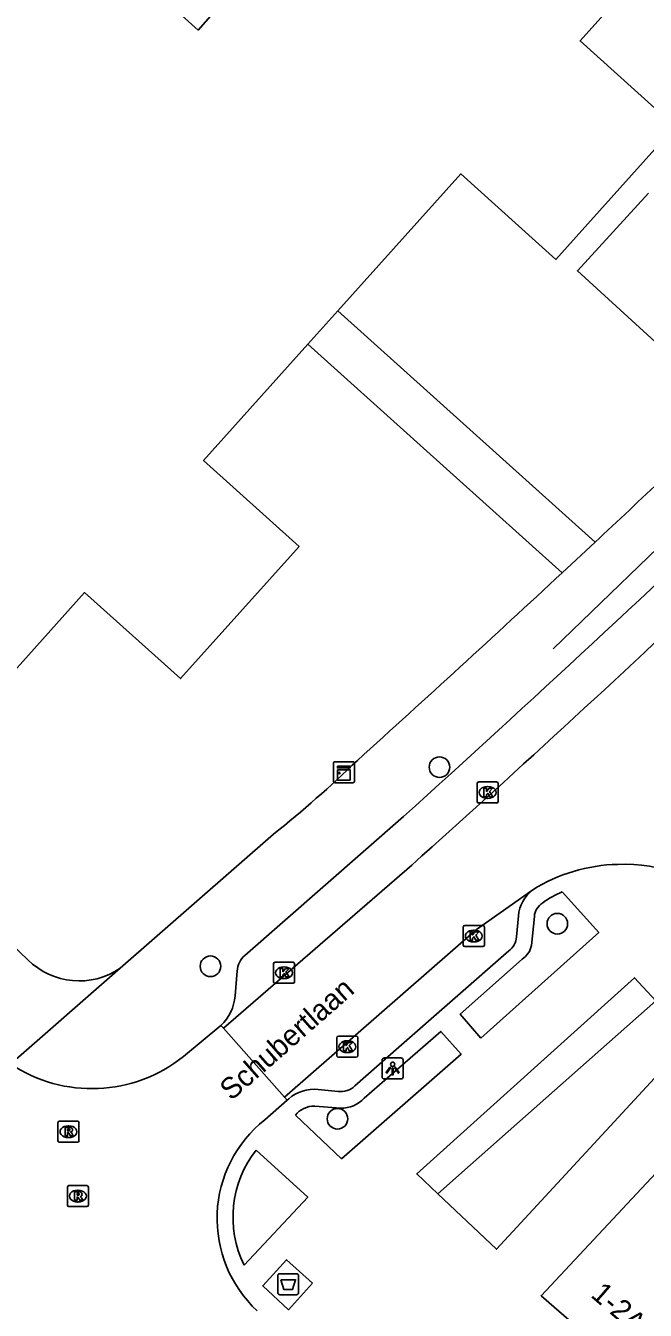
# Model space of a CAD drawing. Extents: x 159040 to 160094, y 381214 to 382518.
# Drawn here: x 159467.3 to 159496.8, y 381635.1 to 381696.1 of the extents above; entities that cross this region are included whole.
import ezdxf

# ---------------------------------------------------------------- set-up
doc = ezdxf.new("R2010")
doc.units = 0
for name, color, linetype in [('IMGEO_Afval_apart_plaats', 7, 'Continuous'), ('IMGEO_Boom', 7, 'Continuous'), ('IMGEO_Haag', 7, 'Continuous'), ('IMGEO_Hek', 7, 'Continuous'), ('IMGEO_Kast', 7, 'Continuous'), ('IMGEO_Kolk', 7, 'Continuous'), ('IMGEO_Lichtpunt', 7, 'Continuous'), ('IMGEO_Openbare_ruimte_label', 7, 'Continuous'), ('IMGEO_Pand', 7, 'Continuous'), ('IMGEO_Pand_nummerreeks', 7, 'Continuous'), ('IMGEO_Parkeervlak_open', 7, 'Continuous'), ('IMGEO_Rijbaan_lokaal_gesloten', 7, 'Continuous'), ('IMGEO_Rijbaan_lokaal_open', 7, 'Continuous'), ('IMGEO_Rioolput', 7, 'Continuous'), ('IMGEO_Voetpad_gesloten', 7, 'Continuous'), ('IMGEO_Voetpad_open', 7, 'Continuous')]:
    doc.layers.add(name, color=color, linetype=linetype)

msp = doc.modelspace()

# ---------------------------------------------------------------- linework, layer by layer
at = {"layer": 'IMGEO_Afval_apart_plaats'}
for p, q in [((159479.381, 381636.811), (159480.171, 381636.811)), ((159480.171, 381636.811), (159479.381, 381636.811)), ((159479.281, 381635.911), (159479.281, 381636.711)), ((159479.281, 381636.711), (159479.281, 381635.911)), ((159480.271, 381636.711), (159480.271, 381635.911)), ((159480.271, 381635.911), (159480.271, 381636.711)), ((159480.171, 381635.811), (159479.381, 381635.811)), ((159479.381, 381635.811), (159480.171, 381635.811))]:
    msp.add_line(p, q, dxfattribs=at)
msp.add_lwpolyline([(159479.424, 381636.525), (159480.128, 381636.525), (159479.979, 381636.055), (159479.573, 381636.055), (159479.424, 381636.525)], dxfattribs=at)
for centre, start, end in [((159479.381, 381636.711), 90, 180), ((159479.381, 381636.711), 90, 180), ((159480.171, 381636.711), 0, 90), ((159480.171, 381636.711), 360, 90), ((159479.381, 381635.911), 180, 270), ((159479.381, 381635.911), 180, 270), ((159480.171, 381635.911), 270, 0), ((159480.171, 381635.911), 270, 0)]:
    msp.add_arc(centre, 0.1, start, end, dxfattribs=at)
at = {"layer": 'IMGEO_Boom'}
for centre in [(159486.968, 381660.876), (159492.571, 381653.438), (159476.084, 381651.416), (159482.12, 381644.171)]:
    msp.add_circle(centre, 0.489, dxfattribs=at)
at = {"layer": 'IMGEO_Haag'}
msp.add_lwpolyline([(159486.888, 381640.605), (159488.441, 381641.979), (159497.258, 381649.78)], dxfattribs=at)
at = {"layer": 'IMGEO_Hek'}
msp.add_lwpolyline([(159499.165, 381673.052), (159492.379, 381666.503)], dxfattribs=at)
at = {"layer": 'IMGEO_Kast'}
for p, q in [((159481.926, 381660.211), (159481.926, 381661.052)), ((159481.926, 381661.052), (159481.926, 381660.211)), ((159482.001, 381661.136), (159482.842, 381661.136)), ((159482.842, 381661.136), (159482.001, 381661.136)), ((159482.926, 381661.061), (159482.926, 381660.22)), ((159482.926, 381660.22), (159482.926, 381661.061)), ((159482.851, 381660.136), (159482.01, 381660.136)), ((159482.01, 381660.136), (159482.851, 381660.136))]:
    msp.add_line(p, q, dxfattribs=at)
for points in [[(159482.121, 381660.926), (159482.721, 381660.926), (159482.721, 381660.841), (159482.121, 381660.841), (159482.121, 381660.926)], [(159482.121, 381660.751), (159482.721, 381660.751), (159482.721, 381660.262), (159482.121, 381660.262), (159482.121, 381660.751)]]:
    msp.add_lwpolyline(points, dxfattribs=at)
msp.add_circle((159482.205, 381660.6), 0.0377, dxfattribs=at)
for centre, start, end in [((159482.004, 381661.058), 92.4484, 184.28452), ((159482.004, 381661.058), 92.4484, 184.28452), ((159482.848, 381661.058), 2.4484, 94.28452), ((159482.848, 381661.058), 2.4484, 94.28452), ((159482.004, 381660.214), 182.4484, 274.28452), ((159482.004, 381660.214), 182.4484, 274.28452), ((159482.848, 381660.214), 272.4484, 4.28452), ((159482.848, 381660.214), 272.4484, 4.28452)]:
    msp.add_arc(centre, 0.0779, start, end, dxfattribs=at)
at = {"layer": 'IMGEO_Kolk'}
for p, q in [((159488.757, 381659.248), (159488.757, 381660.1)), ((159488.832, 381660.174), (159489.684, 381660.174)), ((159489.245, 381659.954), (159489.27, 381659.954)), ((159489.758, 381660.1), (159489.758, 381659.248)), ((159489.268, 381659.394), (159489.243, 381659.394)), ((159489.684, 381659.174), (159488.832, 381659.174)), ((159488.099, 381652.426), (159488.099, 381653.278)), ((159488.174, 381653.352), (159489.026, 381653.352)), ((159489.1, 381653.278), (159489.1, 381652.426)), ((159488.587, 381653.132), (159488.612, 381653.132)), ((159489.026, 381652.352), (159488.174, 381652.352)), ((159488.61, 381652.572), (159488.585, 381652.572)), ((159479.08, 381650.682), (159479.08, 381651.534)), ((159479.155, 381651.608), (159480.007, 381651.608)), ((159480.081, 381651.534), (159480.081, 381650.682)), ((159479.591, 381650.828), (159479.566, 381650.828)), ((159479.568, 381651.388), (159479.593, 381651.388)), ((159480.007, 381650.608), (159479.155, 381650.608)), ((159482.089, 381647.171), (159482.089, 381648.023)), ((159482.164, 381648.097), (159483.016, 381648.097)), ((159482.577, 381647.877), (159482.602, 381647.877)), ((159483.09, 381648.023), (159483.09, 381647.171)), ((159482.6, 381647.317), (159482.575, 381647.317)), ((159483.016, 381647.097), (159482.164, 381647.097))]:
    msp.add_line(p, q, dxfattribs=at)
for points in [[(159488.757, 381659.248), (159488.757, 381660.1)], [(159488.832, 381660.174), (159489.684, 381660.174)], [(159489.758, 381660.1), (159489.758, 381659.248)], [(159489.078, 381659.874), (159489.201, 381659.874), (159489.201, 381659.723), (159489.331, 381659.874), (159489.495, 381659.874), (159489.349, 381659.723), (159489.502, 381659.474), (159489.35, 381659.474), (159489.265, 381659.638), (159489.201, 381659.571), (159489.201, 381659.474), (159489.078, 381659.474), (159489.078, 381659.874)], [(159489.684, 381659.174), (159488.832, 381659.174)], [(159488.099, 381652.426), (159488.099, 381653.278)], [(159488.174, 381653.352), (159489.026, 381653.352)], [(159489.1, 381653.278), (159489.1, 381652.426)], [(159488.42, 381653.052), (159488.543, 381653.052), (159488.543, 381652.901), (159488.673, 381653.052), (159488.837, 381653.052), (159488.691, 381652.901), (159488.844, 381652.652), (159488.692, 381652.652), (159488.607, 381652.816), (159488.543, 381652.749), (159488.543, 381652.652), (159488.42, 381652.652), (159488.42, 381653.052)], [(159489.026, 381652.352), (159488.174, 381652.352)], [(159479.08, 381650.682), (159479.08, 381651.534)], [(159479.155, 381651.608), (159480.007, 381651.608)], [(159480.081, 381651.534), (159480.081, 381650.682)], [(159479.401, 381651.308), (159479.524, 381651.308), (159479.524, 381651.157), (159479.654, 381651.308), (159479.818, 381651.308), (159479.672, 381651.157), (159479.825, 381650.908), (159479.673, 381650.908), (159479.588, 381651.072), (159479.524, 381651.005), (159479.524, 381650.908), (159479.401, 381650.908), (159479.401, 381651.308)], [(159480.007, 381650.608), (159479.155, 381650.608)], [(159482.089, 381647.171), (159482.089, 381648.023)], [(159482.164, 381648.097), (159483.016, 381648.097)], [(159482.41, 381647.797), (159482.533, 381647.797), (159482.533, 381647.646), (159482.663, 381647.797), (159482.827, 381647.797), (159482.681, 381647.646), (159482.834, 381647.397), (159482.682, 381647.397), (159482.597, 381647.561), (159482.533, 381647.494), (159482.533, 381647.397), (159482.41, 381647.397), (159482.41, 381647.797)], [(159483.09, 381648.023), (159483.09, 381647.171)], [(159483.016, 381647.097), (159482.164, 381647.097)]]:
    msp.add_lwpolyline(points, dxfattribs=at)
for centre, start, end in [((159488.834, 381660.098), 91.55205, 178.44795), ((159488.834, 381660.098), 91.55205, 178.44795), ((159489.682, 381660.098), 1.55205, 88.44795), ((159489.682, 381660.098), 1.55205, 88.44795), ((159488.834, 381659.25), 181.55205, 268.44795), ((159488.834, 381659.25), 181.55205, 268.44795), ((159489.682, 381659.25), 271.55205, 358.44795), ((159489.682, 381659.25), 271.55205, 358.44795), ((159488.176, 381653.276), 91.55205, 178.44795), ((159488.176, 381653.276), 91.55205, 178.44795), ((159489.024, 381653.276), 1.55205, 88.44795), ((159489.024, 381653.276), 1.55205, 88.44795), ((159488.176, 381652.428), 181.55205, 268.44795), ((159488.176, 381652.428), 181.55205, 268.44795), ((159489.024, 381652.428), 271.55205, 358.44795), ((159489.024, 381652.428), 271.55205, 358.44795), ((159479.157, 381651.532), 91.55205, 178.44795), ((159479.157, 381651.532), 91.55205, 178.44795), ((159480.005, 381651.532), 1.55205, 88.44795), ((159480.005, 381651.532), 1.55205, 88.44795), ((159479.157, 381650.684), 181.55205, 268.44795), ((159479.157, 381650.684), 181.55205, 268.44795), ((159480.005, 381650.684), 271.55205, 358.44795), ((159480.005, 381650.684), 271.55205, 358.44795), ((159482.166, 381648.021), 91.55205, 178.44795), ((159482.166, 381648.021), 91.55205, 178.44795), ((159483.014, 381648.021), 1.55205, 88.44795), ((159483.014, 381648.021), 1.55205, 88.44795), ((159482.166, 381647.173), 181.55205, 268.44795), ((159482.166, 381647.173), 181.55205, 268.44795), ((159483.014, 381647.173), 271.55205, 358.44795), ((159483.014, 381647.173), 271.55205, 358.44795)]:
    msp.add_arc(centre, 0.0765, start, end, dxfattribs=at)
for centre, major_axis, ratio, start_param, end_param in [((159489.244, 381659.674), (-0.387, 0.002), 0.722429, 4.712389, 7.853982), ((159489.269, 381659.674), (-0.39, 0.002), 0.717154, 1.570796, 4.712389), ((159488.586, 381652.852), (-0.387, 0.002), 0.722429, 4.712389, 7.853982), ((159488.611, 381652.852), (-0.39, 0.002), 0.717154, 1.570796, 4.712389), ((159479.567, 381651.108), (-0.387, 0.002), 0.722429, 4.712389, 7.853982), ((159479.592, 381651.108), (-0.39, 0.002), 0.717154, 1.570796, 4.712389), ((159482.576, 381647.597), (-0.387, 0.002), 0.722429, 4.712389, 7.853982), ((159482.601, 381647.597), (-0.39, 0.002), 0.717154, 1.570796, 4.712389)]:
    msp.add_ellipse(centre, major_axis=major_axis, ratio=ratio, start_param=start_param, end_param=end_param, dxfattribs=at)
at = {"layer": 'IMGEO_Lichtpunt'}
for p, q in [((159484.241, 381646.964), (159484.241, 381646.157)), ((159484.241, 381646.964), (159484.241, 381646.157)), ((159485.143, 381647.059), (159484.335, 381647.059)), ((159485.143, 381647.059), (159484.335, 381647.059)), ((159485.237, 381646.157), (159485.237, 381646.964)), ((159485.237, 381646.157), (159485.237, 381646.964)), ((159484.335, 381646.063), (159485.143, 381646.063)), ((159484.335, 381646.063), (159485.143, 381646.063))]:
    msp.add_line(p, q, dxfattribs=at)
for points in [[(159484.615, 381646.628), (159484.654, 381646.6), (159484.466, 381646.338), (159484.428, 381646.365), (159484.615, 381646.628)], [(159484.717, 381646.58), (159484.764, 381646.58), (159484.764, 381646.258), (159484.717, 381646.258), (159484.717, 381646.58)], [(159484.827, 381646.6), (159484.865, 381646.627), (159485.052, 381646.365), (159485.013, 381646.337), (159484.827, 381646.6)]]:
    msp.add_lwpolyline(points, dxfattribs=at)
msp.add_circle((159484.74, 381646.762), 0.0994, dxfattribs=at)
for centre, start, end in [((159484.335, 381646.964), 90, 180), ((159484.335, 381646.964), 90, 180), ((159485.143, 381646.964), 0, 90), ((159485.143, 381646.964), 0, 90), ((159484.335, 381646.157), 180, 270), ((159484.335, 381646.157), 180, 270), ((159485.143, 381646.157), 270, 0), ((159485.143, 381646.157), 270, 360)]:
    msp.add_arc(centre, 0.0946, start, end, dxfattribs=at)
at = {"layer": 'IMGEO_Pand'}
for points in [[(159458.496, 381666.956), (159464.573, 381673.722), (159458.728, 381678.972), (159462.07, 381682.692), (159464.567, 381685.473), (159457.65, 381691.689), (159451.812, 381685.23), (159430.957, 381704.007), (159437.305, 381711.045), (159443.55, 381705.434), (159449.144, 381711.661), (159447.567, 381713.085), (159452.805, 381718.887), (159470.887, 381702.618), (159470.952, 381702.56), (159469.686, 381701.113), (159475.494, 381695.898), (159477.243, 381697.88), (159476.316, 381698.718), (159482.579, 381705.642), (159482.739, 381705.666), (159488.691, 381700.32), (159494.664, 381706.971)], [(159499.862, 381702.301), (159493.647, 381695.38), (159498.173, 381691.315), (159492.5, 381684.998), (159487.977, 381689.06), (159482.132, 381682.552)], [(159482.132, 381682.552), (159480.712, 381680.97)], [(159480.712, 381680.97), (159475.753, 381675.449), (159480.298, 381671.367), (159474.652, 381665.081), (159470.097, 381669.172), (159463.815, 381662.178)], [(159497.333, 381630.962), (159491.8, 381635.765), (159504.754, 381649.62), (159504.92, 381649.798)]]:
    msp.add_lwpolyline(points, dxfattribs=at)
at = {"layer": 'IMGEO_Parkeervlak_open'}
msp.add_lwpolyline([(159496.907, 381688.147), (159493.526, 381684.463), (159500.893, 381677.722)], dxfattribs=at)
at = {"layer": 'IMGEO_Rijbaan_lokaal_gesloten'}
for points in [[(159474.794, 381647.13), (159476.58, 381648.609)], [(159476.701, 381648.472), (159476.58, 381648.609)], [(159479.599, 381645.193), (159476.701, 381648.472)], [(159479.723, 381645.052), (159478.669, 381644.127)], [(159479.723, 381645.052), (159479.599, 381645.193)]]:
    msp.add_lwpolyline(points, dxfattribs=at)
for centre, radius, start, end in [((159470.446, 381652.553), 6.951, 236.25625, 308.72407), ((159482.386, 381639.43), 5.989, 128.35463, 227.05457)]:
    msp.add_arc(centre, radius, start, end, dxfattribs=at)
at = {"layer": 'IMGEO_Rijbaan_lokaal_open'}
for points in [[(159485.649, 381656.222), (159476.701, 381648.472)], [(159479.599, 381645.193), (159488.725, 381653.162), (159491.399, 381655.046)]]:
    msp.add_lwpolyline(points, dxfattribs=at)
for centre, radius, start, end in [((159009.278, 382188.816), 714.553, 311.810544, 313.482755), ((159495.616, 381648.328), 7.932, 91.24316, 122.11634), ((159495.768, 381648.94), 7.325, 45.66069, 92.53676)]:
    msp.add_arc(centre, radius, start, end, dxfattribs=at)
at = {"layer": 'IMGEO_Rioolput'}
for p, q in [((159468.834, 381643.131), (159468.834, 381643.983)), ((159468.909, 381644.057), (159469.761, 381644.057)), ((159469.322, 381643.837), (159469.347, 381643.837)), ((159469.835, 381643.983), (159469.835, 381643.131)), ((159469.761, 381643.057), (159468.909, 381643.057)), ((159469.345, 381643.277), (159469.32, 381643.277)), ((159469.283, 381640.071), (159469.283, 381640.923)), ((159469.358, 381640.997), (159470.21, 381640.997)), ((159469.771, 381640.777), (159469.796, 381640.777)), ((159470.284, 381640.923), (159470.284, 381640.071)), ((159470.21, 381639.997), (159469.358, 381639.997)), ((159469.794, 381640.217), (159469.769, 381640.217))]:
    msp.add_line(p, q, dxfattribs=at)
for points in [[(159468.834, 381643.131), (159468.834, 381643.983)], [(159468.909, 381644.057), (159469.761, 381644.057)], [(159469.423, 381643.755), (159469.171, 381643.757), (159469.171, 381643.357)], [(159469.171, 381643.357), (159469.295, 381643.357), (159469.295, 381643.519), (159469.306, 381643.519)], [(159469.349, 381643.676), (159469.295, 381643.676), (159469.295, 381643.595)], [(159469.295, 381643.595), (159469.347, 381643.595)], [(159469.353, 381643.49), (159469.424, 381643.357), (159469.564, 381643.357), (159469.499, 381643.483)], [(159469.835, 381643.983), (159469.835, 381643.131)], [(159469.761, 381643.057), (159468.909, 381643.057)], [(159469.283, 381640.071), (159469.283, 381640.923)], [(159469.358, 381640.997), (159470.21, 381640.997)], [(159469.872, 381640.695), (159469.62, 381640.697), (159469.62, 381640.297)], [(159469.62, 381640.297), (159469.744, 381640.297), (159469.744, 381640.459), (159469.755, 381640.459)], [(159469.798, 381640.616), (159469.744, 381640.616), (159469.744, 381640.535)], [(159469.744, 381640.535), (159469.796, 381640.535)], [(159469.802, 381640.43), (159469.873, 381640.297), (159470.013, 381640.297), (159469.948, 381640.423)], [(159470.284, 381640.923), (159470.284, 381640.071)], [(159470.21, 381639.997), (159469.358, 381639.997)]]:
    msp.add_lwpolyline(points, dxfattribs=at)
for centre, radius, start, end in [((159468.911, 381643.981), 0.0765, 91.55205, 178.44795), ((159468.911, 381643.981), 0.0765, 91.55205, 178.44795), ((159469.305, 381643.466), 0.0533, 26.02933, 88.69889), ((159469.331, 381643.784), 0.19, 274.7715, 282.96867), ((159469.355, 381643.58), 0.0964, 77.00612, 93.18647), ((159469.369, 381643.637), 0.0378, 276.66336, 79.67722), ((159469.422, 381643.645), 0.109, 350.36119, 89.41601), ((159469.42, 381643.645), 0.112, 277.58423, 350.98172), ((159469.404, 381643.43), 0.108, 29.51342, 73.79051), ((159469.759, 381643.981), 0.0765, 1.55205, 88.44795), ((159469.759, 381643.981), 0.0765, 1.55205, 88.44795), ((159468.911, 381643.133), 0.0765, 181.55205, 268.44795), ((159468.911, 381643.133), 0.0765, 181.55205, 268.44795), ((159469.759, 381643.133), 0.0765, 271.55205, 358.44795), ((159469.759, 381643.133), 0.0765, 271.55205, 358.44795), ((159469.36, 381640.921), 0.0765, 91.55205, 178.44795), ((159469.36, 381640.921), 0.0765, 91.55205, 178.44795), ((159469.754, 381640.406), 0.0533, 26.02933, 88.69889), ((159469.78, 381640.724), 0.19, 274.7715, 282.96867), ((159469.804, 381640.52), 0.0964, 77.00612, 93.18647), ((159469.818, 381640.577), 0.0378, 276.66336, 79.67722), ((159469.871, 381640.585), 0.109, 350.36119, 89.41601), ((159469.869, 381640.585), 0.112, 277.58423, 350.98172), ((159469.853, 381640.37), 0.108, 29.51342, 73.79051), ((159470.208, 381640.921), 0.0765, 1.55205, 88.44795), ((159470.208, 381640.921), 0.0765, 1.55205, 88.44795), ((159469.36, 381640.073), 0.0765, 181.55205, 268.44795), ((159469.36, 381640.073), 0.0765, 181.55205, 268.44795), ((159470.208, 381640.073), 0.0765, 271.55205, 358.44795), ((159470.208, 381640.073), 0.0765, 271.55205, 358.44795)]:
    msp.add_arc(centre, radius, start, end, dxfattribs=at)
for centre, major_axis, ratio, start_param, end_param in [((159469.321, 381643.557), (-0.387, 0.002), 0.722429, 4.712389, 7.853982), ((159469.346, 381643.557), (-0.39, 0.002), 0.717154, 1.570796, 4.712389), ((159469.77, 381640.497), (-0.387, 0.002), 0.722429, 4.712389, 7.853982), ((159469.795, 381640.497), (-0.39, 0.002), 0.717154, 1.570796, 4.712389)]:
    msp.add_ellipse(centre, major_axis=major_axis, ratio=ratio, start_param=start_param, end_param=end_param, dxfattribs=at)
at = {"layer": 'IMGEO_Voetpad_gesloten'}
msp.add_lwpolyline([(159480.929, 381636.356), (159479.79, 381635.097), (159478.567, 381636.233), (159479.701, 381637.476), (159480.929, 381636.356)], dxfattribs=at)
at = {"layer": 'IMGEO_Voetpad_open'}
for points in [[(159482.132, 381682.552), (159494.363, 381671.567)], [(159492.801, 381670.113), (159480.712, 381680.97)], [(159494.363, 381671.567), (159492.801, 381670.113)], [(159460.307, 381658.503), (159467.402, 381651.73)], [(159477.72, 381651.935), (159485.259, 381658.529)], [(159479.082, 381657.692), (159471.798, 381651.328)], [(159492.799, 381654.948), (159494.536, 381653.023), (159488.94, 381648.005)], [(159490.719, 381653.814), (159490.628, 381652.808)], [(159491.338, 381652.409), (159491.477, 381653.775)], [(159490.269, 381652.153), (159485.042, 381647.566), (159482.942, 381645.737)], [(159488.94, 381648.005), (159487.955, 381649.149), (159490.893, 381651.76)], [(159471.798, 381651.328), (159466.585, 381646.773)], [(159477.255, 381650.005), (159477.351, 381651.192)], [(159497.258, 381649.78), (159496.234, 381650.874), (159485.884, 381641.555), (159486.888, 381640.605)], [(159486.888, 381640.605), (159489.671, 381637.969), (159498.934, 381647.989), (159497.258, 381649.78)], [(159483.391, 381645.151), (159487.026, 381648.324), (159488.002, 381647.242), (159482.311, 381642.269)], [(159482.148, 381645.473), (159481.201, 381645.566)], [(159479.805, 381645.124), (159479.723, 381645.052)], [(159481.039, 381644.767), (159482.263, 381644.676)], [(159482.311, 381642.269), (159480.119, 381644.336)], [(159478.26, 381642.684), (159480.705, 381640.447), (159477.685, 381637.22)]]:
    msp.add_lwpolyline(points, dxfattribs=at)
for centre, radius, start, end in [((158865.437, 382344.39), 924.438, 312.104541, 313.614868), ((158891.613, 382317.399), 883.406, 313.023805, 313.313705), ((158855.499, 382356.176), 936.395, 312.082006, 312.889835), ((159444.474, 381701.046), 55.473, 308.59869, 314.08), ((159492.466, 381653.653), 1.755, 127.46335, 174.74382), ((159494.215, 381651.353), 3.863, 111.5033, 127.3179), ((159492.332, 381653.701), 0.858, 122.31882, 175.05731), ((159489.722, 381652.878), 0.908, 306.996, 355.55045), ((159490.431, 381652.554), 0.918, 300.18317, 350.94228), ((159469.841, 381654.166), 3.447, 224.9587, 304.59134), ((159478.422, 381651.123), 1.073, 130.85104, 176.32773), ((159475.085, 381650.193), 2.178, 313.34096, 355.04925), ((159481.027, 381643.689), 1.885, 84.7118, 130.42575), ((159482.282, 381646.397), 0.934, 261.77058, 315.0127), ((159480.989, 381643.676), 1.092, 87.37253, 142.8316), ((159482.307, 381646.148), 1.473, 268.28151, 317.39034), ((159482.309, 381639.496), 5.154, 141.78436, 206.2009)]:
    msp.add_arc(centre, radius, start, end, dxfattribs=at)

# ---------------------------------------------------------------- texts
at = {"layer": 'IMGEO_Openbare_ruimte_label'}
msp.add_text('Schubertlaan', height=1, rotation=41.30992, dxfattribs=at).set_placement((159477.073, 381644.997))
at = {"layer": 'IMGEO_Pand_nummerreeks'}
msp.add_text('1-2A', height=1, rotation=319.03925, dxfattribs=at).set_placement((159494.113, 381635.743))

doc.saveas('drawing.dxf')
